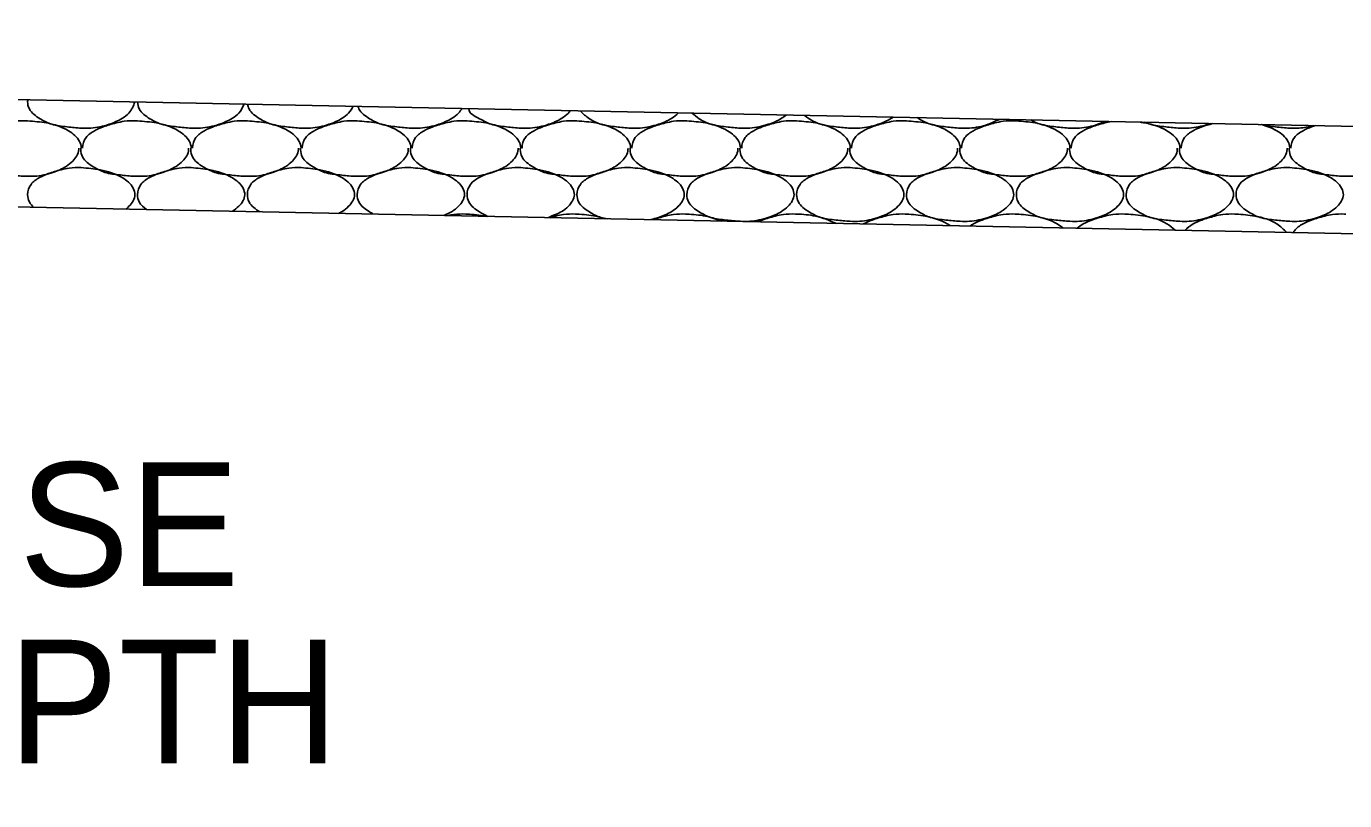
# Model space of a CAD drawing. Extents: x 1364961 to 1365294, y 367927 to 368034.
# Drawn here: x 1365049.08 to 1365055.22, y 367994.83 to 367998.44 of the extents above; entities that cross this region are included whole.
import ezdxf

# ---------------------------------------------------------------- set-up
doc = ezdxf.new("R2010")
doc.units = 0
doc.layers.add('Default', color=7, linetype='Continuous')

msp = doc.modelspace()

# ---------------------------------------------------------------- linework, layer by layer
at = {"layer": 'Default'}
for p, q in [((1365055.9752, 367997.9597), (1365031.9883, 367998.4397)), ((1365049.0782, 367997.9997), (1365049.0842, 367997.9997)), ((1365049.5902, 367997.9997), (1365049.5962, 367997.9997)), ((1365050.1022, 367997.9997), (1365050.1082, 367997.9997)), ((1365050.6142, 367997.9997), (1365050.6202, 367997.9997)), ((1365051.1262, 367997.9997), (1365051.1322, 367997.9997)), ((1365051.6382, 367997.9997), (1365051.6442, 367997.9997)), ((1365052.1502, 367997.9997), (1365052.1562, 367997.9997)), ((1365052.6622, 367997.9997), (1365052.6682, 367997.9997)), ((1365053.1742, 367997.9997), (1365053.1802, 367997.9997)), ((1365053.6862, 367997.9997), (1365053.6922, 367997.9997)), ((1365055.9752, 367997.4597), (1365031.9783, 367997.9397)), ((1365051.1262, 367997.5657), (1365051.1322, 367997.5657)), ((1365051.6382, 367997.5657), (1365051.6442, 367997.5657)), ((1365052.1502, 367997.5657), (1365052.1562, 367997.5657)), ((1365052.6622, 367997.5657), (1365052.6682, 367997.5657)), ((1365053.1742, 367997.5657), (1365053.1802, 367997.5657)), ((1365053.6862, 367997.5657), (1365053.6922, 367997.5657)), ((1365054.1982, 367997.5657), (1365054.2042, 367997.5657)), ((1365054.7102, 367997.5657), (1365054.7162, 367997.5657)), ((1365055.2222, 367997.5657), (1365055.2282, 367997.5657))]:
    msp.add_line(p, q, dxfattribs=at)
for points in [[(1365049.5842, 367998.0877), (1365049.5562, 367998.0357), (1365049.5262, 367998.0117), (1365049.4642, 367997.9837), (1365049.3782, 367997.9657), (1365049.3342, 367997.9657), (1365049.2682, 367997.9717), (1365049.1962, 367997.9837), (1365049.1422, 367998.0097), (1365049.0922, 367998.0557), (1365049.0842, 367998.0897), (1365049.0852, 367998.0977)], [(1365050.0932, 367998.0777), (1365050.0682, 367998.0357), (1365050.0382, 367998.0117), (1365049.9762, 367997.9837), (1365049.8902, 367997.9657), (1365049.8462, 367997.9657), (1365049.7802, 367997.9717), (1365049.7082, 367997.9837), (1365049.6542, 367998.0097), (1365049.6042, 367998.0557), (1365049.5962, 367998.0877)], [(1365050.6012, 367998.0677), (1365050.5802, 367998.0357), (1365050.5502, 367998.0117), (1365050.4882, 367997.9837), (1365050.4022, 367997.9657), (1365050.3582, 367997.9657), (1365050.2922, 367997.9717), (1365050.2202, 367997.9837), (1365050.1662, 367998.0097), (1365050.1162, 367998.0557), (1365050.1082, 367998.0767)], [(1365051.1082, 367998.0567), (1365051.0922, 367998.0357), (1365051.0622, 367998.0117), (1365051.0002, 367997.9837), (1365050.9142, 367997.9657), (1365050.8702, 367997.9657), (1365050.8042, 367997.9717), (1365050.7322, 367997.9837), (1365050.6782, 367998.0097), (1365050.6282, 367998.0557), (1365050.6232, 367998.0667)], [(1365051.6132, 367998.0467), (1365051.6042, 367998.0357), (1365051.5742, 367998.0117), (1365051.5122, 367997.9837), (1365051.4262, 367997.9657), (1365051.3822, 367997.9657), (1365051.3162, 367997.9717), (1365051.2442, 367997.9837), (1365051.1902, 367998.0097), (1365051.1402, 367998.0557), (1365051.1402, 367998.0567)], [(1365052.1172, 367998.0367), (1365052.1162, 367998.0357), (1365052.0862, 367998.0117), (1365052.0242, 367997.9837), (1365051.9382, 367997.9657), (1365051.8942, 367997.9657), (1365051.8282, 367997.9717), (1365051.7562, 367997.9837), (1365051.7022, 367998.0097), (1365051.6592, 367998.0457)], [(1365052.6192, 367998.0267), (1365052.5982, 367998.0117), (1365052.5362, 367997.9837), (1365052.4502, 367997.9657), (1365052.4062, 367997.9657), (1365052.3402, 367997.9717), (1365052.2682, 367997.9837), (1365052.2142, 367998.0097), (1365052.1802, 367998.0357)], [(1365053.1182, 367998.0167), (1365053.1102, 367998.0117), (1365053.0482, 367997.9837), (1365052.9622, 367997.9657), (1365052.9182, 367997.9657), (1365052.8522, 367997.9717), (1365052.7802, 367997.9837), (1365052.7262, 367998.0097), (1365052.7042, 367998.0247)], [(1365048.8282, 367997.8717), (1365048.8282, 367997.8737), (1365048.8442, 367997.9217), (1365048.8842, 367997.9537), (1365048.9242, 367997.9717), (1365048.9842, 367997.9897), (1365049.0222, 367997.9977), (1365049.0782, 367997.9997)], [(1365049.0842, 367997.9997), (1365049.1722, 367997.9897), (1365049.2742, 367997.9537), (1365049.3262, 367997.9037), (1365049.3342, 367997.8737), (1365049.3342, 367997.8717)], [(1365049.3402, 367997.8717), (1365049.3402, 367997.8737), (1365049.3562, 367997.9217), (1365049.3962, 367997.9537), (1365049.4362, 367997.9717), (1365049.4962, 367997.9897), (1365049.5342, 367997.9977), (1365049.5902, 367997.9997)], [(1365049.5962, 367997.9997), (1365049.6842, 367997.9897), (1365049.7862, 367997.9537), (1365049.8382, 367997.9037), (1365049.8462, 367997.8737), (1365049.8462, 367997.8717)], [(1365049.8522, 367997.8717), (1365049.8522, 367997.8737), (1365049.8682, 367997.9217), (1365049.9082, 367997.9537), (1365049.9482, 367997.9717), (1365050.0082, 367997.9897), (1365050.0462, 367997.9977), (1365050.1022, 367997.9997)], [(1365050.1082, 367997.9997), (1365050.1962, 367997.9897), (1365050.2982, 367997.9537), (1365050.3502, 367997.9037), (1365050.3582, 367997.8737), (1365050.3582, 367997.8717)], [(1365050.3642, 367997.8717), (1365050.3642, 367997.8737), (1365050.3802, 367997.9217), (1365050.4202, 367997.9537), (1365050.4602, 367997.9717), (1365050.5202, 367997.9897), (1365050.5582, 367997.9977), (1365050.6142, 367997.9997)], [(1365050.6202, 367997.9997), (1365050.7082, 367997.9897), (1365050.8102, 367997.9537), (1365050.8622, 367997.9037), (1365050.8702, 367997.8737), (1365050.8702, 367997.8717)], [(1365050.8762, 367997.8717), (1365050.8762, 367997.8737), (1365050.8922, 367997.9217), (1365050.9322, 367997.9537), (1365050.9722, 367997.9717), (1365051.0322, 367997.9897), (1365051.0702, 367997.9977), (1365051.1262, 367997.9997)], [(1365051.1322, 367997.9997), (1365051.2202, 367997.9897), (1365051.3222, 367997.9537), (1365051.3742, 367997.9037), (1365051.3822, 367997.8737), (1365051.3822, 367997.8717)], [(1365051.3882, 367997.8717), (1365051.3882, 367997.8737), (1365051.4042, 367997.9217), (1365051.4442, 367997.9537), (1365051.4842, 367997.9717), (1365051.5442, 367997.9897), (1365051.5822, 367997.9977), (1365051.6382, 367997.9997)], [(1365051.6442, 367997.9997), (1365051.7322, 367997.9897), (1365051.8342, 367997.9537), (1365051.8862, 367997.9037), (1365051.8942, 367997.8737), (1365051.8942, 367997.8717)], [(1365051.9002, 367997.8717), (1365051.9002, 367997.8737), (1365051.9162, 367997.9217), (1365051.9562, 367997.9537), (1365051.9962, 367997.9717), (1365052.0562, 367997.9897), (1365052.0942, 367997.9977), (1365052.1502, 367997.9997)], [(1365052.1562, 367997.9997), (1365052.2442, 367997.9897), (1365052.3462, 367997.9537), (1365052.3982, 367997.9037), (1365052.4062, 367997.8737), (1365052.4062, 367997.8717)], [(1365052.4122, 367997.8717), (1365052.4122, 367997.8737), (1365052.4282, 367997.9217), (1365052.4682, 367997.9537), (1365052.5082, 367997.9717), (1365052.5682, 367997.9897), (1365052.6062, 367997.9977), (1365052.6622, 367997.9997)], [(1365052.6682, 367997.9997), (1365052.7562, 367997.9897), (1365052.8582, 367997.9537), (1365052.9102, 367997.9037), (1365052.9182, 367997.8737), (1365052.9182, 367997.8717)], [(1365052.9242, 367997.8717), (1365052.9242, 367997.8737), (1365052.9402, 367997.9217), (1365052.9802, 367997.9537), (1365053.0202, 367997.9717), (1365053.0802, 367997.9897), (1365053.1182, 367997.9977), (1365053.1742, 367997.9997)], [(1365053.1802, 367997.9997), (1365053.2682, 367997.9897), (1365053.3702, 367997.9537), (1365053.4222, 367997.9037), (1365053.4302, 367997.8737), (1365053.4302, 367997.8717)], [(1365053.6132, 367998.0067), (1365053.5602, 367997.9837), (1365053.4742, 367997.9657), (1365053.4302, 367997.9657), (1365053.3642, 367997.9717), (1365053.2922, 367997.9837), (1365053.2382, 367998.0097), (1365053.2302, 367998.0147)], [(1365053.4362, 367997.8717), (1365053.4362, 367997.8737), (1365053.4522, 367997.9217), (1365053.4922, 367997.9537), (1365053.5322, 367997.9717), (1365053.5922, 367997.9897), (1365053.6302, 367997.9977), (1365053.6862, 367997.9997)], [(1365053.6922, 367997.9997), (1365053.7802, 367997.9897), (1365053.8822, 367997.9537), (1365053.9342, 367997.9037), (1365053.9422, 367997.8737), (1365053.9422, 367997.8717)], [(1365054.1062, 367997.9967), (1365054.0722, 367997.9837), (1365053.9862, 367997.9657), (1365053.9422, 367997.9657), (1365053.8762, 367997.9717), (1365053.8042, 367997.9837), (1365053.7592, 367998.0037)], [(1365053.9482, 367997.8717), (1365053.9482, 367997.8737), (1365053.9642, 367997.9217), (1365054.0042, 367997.9537), (1365054.0442, 367997.9717), (1365054.1042, 367997.9897), (1365054.1352, 367997.9967)], [(1365054.2702, 367997.9937), (1365054.2922, 367997.9897), (1365054.3942, 367997.9537), (1365054.4462, 367997.9037), (1365054.4542, 367997.8737), (1365054.4542, 367997.8717)], [(1365054.5952, 367997.9877), (1365054.5842, 367997.9837), (1365054.4982, 367997.9657), (1365054.4542, 367997.9657), (1365054.3882, 367997.9717), (1365054.3162, 367997.9837), (1365054.2902, 367997.9937)], [(1365054.4602, 367997.8717), (1365054.4602, 367997.8737), (1365054.4762, 367997.9217), (1365054.5162, 367997.9537), (1365054.5562, 367997.9717), (1365054.6062, 367997.9867)], [(1365055.0762, 367997.9777), (1365055.0102, 367997.9657), (1365054.9662, 367997.9657), (1365054.9002, 367997.9717), (1365054.8332, 367997.9827)], [(1365054.8342, 367997.9827), (1365054.9062, 367997.9537), (1365054.9582, 367997.9037), (1365054.9662, 367997.8737), (1365054.9662, 367997.8717)], [(1365054.9722, 367997.8717), (1365054.9722, 367997.8737), (1365054.9882, 367997.9217), (1365055.0282, 367997.9537), (1365055.0682, 367997.9717), (1365055.0862, 367997.9777)], [(1365049.0782, 367997.7417), (1365049.0702, 367997.7417), (1365049.0042, 367997.7477), (1365048.9322, 367997.7597), (1365048.8782, 367997.7857), (1365048.8282, 367997.8317), (1365048.8202, 367997.8657), (1365048.8202, 367997.8717)], [(1365049.3222, 367997.8717), (1365049.3222, 367997.8657), (1365049.2942, 367997.8117), (1365049.2642, 367997.7877), (1365049.2022, 367997.7597), (1365049.1162, 367997.7417), (1365049.0782, 367997.7417)], [(1365049.5902, 367997.7417), (1365049.5822, 367997.7417), (1365049.5162, 367997.7477), (1365049.4442, 367997.7597), (1365049.3902, 367997.7857), (1365049.3402, 367997.8317), (1365049.3322, 367997.8657), (1365049.3322, 367997.8717)], [(1365049.8342, 367997.8717), (1365049.8342, 367997.8657), (1365049.8062, 367997.8117), (1365049.7762, 367997.7877), (1365049.7142, 367997.7597), (1365049.6282, 367997.7417), (1365049.5902, 367997.7417)], [(1365050.1022, 367997.7417), (1365050.0942, 367997.7417), (1365050.0282, 367997.7477), (1365049.9562, 367997.7597), (1365049.9022, 367997.7857), (1365049.8522, 367997.8317), (1365049.8442, 367997.8657), (1365049.8442, 367997.8717)], [(1365050.3462, 367997.8717), (1365050.3462, 367997.8657), (1365050.3182, 367997.8117), (1365050.2882, 367997.7877), (1365050.2262, 367997.7597), (1365050.1402, 367997.7417), (1365050.1022, 367997.7417)], [(1365050.6142, 367997.7417), (1365050.6062, 367997.7417), (1365050.5402, 367997.7477), (1365050.4682, 367997.7597), (1365050.4142, 367997.7857), (1365050.3642, 367997.8317), (1365050.3562, 367997.8657), (1365050.3562, 367997.8717)], [(1365050.8582, 367997.8717), (1365050.8582, 367997.8657), (1365050.8302, 367997.8117), (1365050.8002, 367997.7877), (1365050.7382, 367997.7597), (1365050.6522, 367997.7417), (1365050.6142, 367997.7417)], [(1365051.1262, 367997.7417), (1365051.1182, 367997.7417), (1365051.0522, 367997.7477), (1365050.9802, 367997.7597), (1365050.9262, 367997.7857), (1365050.8762, 367997.8317), (1365050.8682, 367997.8657), (1365050.8682, 367997.8717)], [(1365051.3702, 367997.8717), (1365051.3702, 367997.8657), (1365051.3422, 367997.8117), (1365051.3122, 367997.7877), (1365051.2502, 367997.7597), (1365051.1642, 367997.7417), (1365051.1262, 367997.7417)], [(1365051.6382, 367997.7417), (1365051.6302, 367997.7417), (1365051.5642, 367997.7477), (1365051.4922, 367997.7597), (1365051.4382, 367997.7857), (1365051.3882, 367997.8317), (1365051.3802, 367997.8657), (1365051.3802, 367997.8717)], [(1365051.8822, 367997.8717), (1365051.8822, 367997.8657), (1365051.8542, 367997.8117), (1365051.8242, 367997.7877), (1365051.7622, 367997.7597), (1365051.6762, 367997.7417), (1365051.6382, 367997.7417)], [(1365052.1502, 367997.7417), (1365052.1422, 367997.7417), (1365052.0762, 367997.7477), (1365052.0042, 367997.7597), (1365051.9502, 367997.7857), (1365051.9002, 367997.8317), (1365051.8922, 367997.8657), (1365051.8922, 367997.8717)], [(1365052.3942, 367997.8717), (1365052.3942, 367997.8657), (1365052.3662, 367997.8117), (1365052.3362, 367997.7877), (1365052.2742, 367997.7597), (1365052.1882, 367997.7417), (1365052.1502, 367997.7417)], [(1365052.6622, 367997.7417), (1365052.6542, 367997.7417), (1365052.5882, 367997.7477), (1365052.5162, 367997.7597), (1365052.4622, 367997.7857), (1365052.4122, 367997.8317), (1365052.4042, 367997.8657), (1365052.4042, 367997.8717)], [(1365052.9062, 367997.8717), (1365052.9062, 367997.8657), (1365052.8782, 367997.8117), (1365052.8482, 367997.7877), (1365052.7862, 367997.7597), (1365052.7002, 367997.7417), (1365052.6622, 367997.7417)], [(1365053.1742, 367997.7417), (1365053.1662, 367997.7417), (1365053.1002, 367997.7477), (1365053.0282, 367997.7597), (1365052.9742, 367997.7857), (1365052.9242, 367997.8317), (1365052.9162, 367997.8657), (1365052.9162, 367997.8717)], [(1365053.4182, 367997.8717), (1365053.4182, 367997.8657), (1365053.3902, 367997.8117), (1365053.3602, 367997.7877), (1365053.2982, 367997.7597), (1365053.2122, 367997.7417), (1365053.1742, 367997.7417)], [(1365053.6862, 367997.7417), (1365053.6782, 367997.7417), (1365053.6122, 367997.7477), (1365053.5402, 367997.7597), (1365053.4862, 367997.7857), (1365053.4362, 367997.8317), (1365053.4282, 367997.8657), (1365053.4282, 367997.8717)], [(1365053.9302, 367997.8717), (1365053.9302, 367997.8657), (1365053.9022, 367997.8117), (1365053.8722, 367997.7877), (1365053.8102, 367997.7597), (1365053.7242, 367997.7417), (1365053.6862, 367997.7417)], [(1365054.1982, 367997.7417), (1365054.1902, 367997.7417), (1365054.1242, 367997.7477), (1365054.0522, 367997.7597), (1365053.9982, 367997.7857), (1365053.9482, 367997.8317), (1365053.9402, 367997.8657), (1365053.9402, 367997.8717)], [(1365054.4422, 367997.8717), (1365054.4422, 367997.8657), (1365054.4142, 367997.8117), (1365054.3842, 367997.7877), (1365054.3222, 367997.7597), (1365054.2362, 367997.7417), (1365054.1982, 367997.7417)], [(1365054.7102, 367997.7417), (1365054.7022, 367997.7417), (1365054.6362, 367997.7477), (1365054.5642, 367997.7597), (1365054.5102, 367997.7857), (1365054.4602, 367997.8317), (1365054.4522, 367997.8657), (1365054.4522, 367997.8717)], [(1365054.9542, 367997.8717), (1365054.9542, 367997.8657), (1365054.9262, 367997.8117), (1365054.8962, 367997.7877), (1365054.8342, 367997.7597), (1365054.7482, 367997.7417), (1365054.7102, 367997.7417)], [(1365055.2222, 367997.7417), (1365055.2142, 367997.7417), (1365055.1482, 367997.7477), (1365055.0762, 367997.7597), (1365055.0222, 367997.7857), (1365054.9722, 367997.8317), (1365054.9642, 367997.8657), (1365054.9642, 367997.8717)], [(1365055.4662, 367997.8717), (1365055.4662, 367997.8657), (1365055.4382, 367997.8117), (1365055.4082, 367997.7877), (1365055.3462, 367997.7597), (1365055.2602, 367997.7417), (1365055.2222, 367997.7417)], [(1365049.1132, 367997.5967), (1365049.0922, 367997.6217), (1365049.0842, 367997.6557), (1365049.1002, 367997.7037), (1365049.1402, 367997.7357), (1365049.1802, 367997.7537), (1365049.2402, 367997.7717), (1365049.2782, 367997.7797), (1365049.3342, 367997.7817)], [(1365049.3342, 367997.7817), (1365049.4222, 367997.7717), (1365049.5242, 367997.7357), (1365049.5762, 367997.6857), (1365049.5842, 367997.6557), (1365049.5562, 367997.6017), (1365049.5422, 367997.5887)], [(1365049.6382, 367997.5867), (1365049.6042, 367997.6217), (1365049.5962, 367997.6557), (1365049.6122, 367997.7037), (1365049.6522, 367997.7357), (1365049.6922, 367997.7537), (1365049.7522, 367997.7717), (1365049.7902, 367997.7797), (1365049.8462, 367997.7817)], [(1365049.8462, 367997.7817), (1365049.9342, 367997.7717), (1365050.0362, 367997.7357), (1365050.0882, 367997.6857), (1365050.0962, 367997.6557), (1365050.0682, 367997.6017), (1365050.0392, 367997.5787)], [(1365050.1662, 367997.5757), (1365050.1162, 367997.6217), (1365050.1082, 367997.6557), (1365050.1242, 367997.7037), (1365050.1642, 367997.7357), (1365050.2042, 367997.7537), (1365050.2642, 367997.7717), (1365050.3022, 367997.7797), (1365050.3582, 367997.7817)], [(1365050.3582, 367997.7817), (1365050.4462, 367997.7717), (1365050.5482, 367997.7357), (1365050.6002, 367997.6857), (1365050.6082, 367997.6557), (1365050.5802, 367997.6017), (1365050.5502, 367997.5777), (1365050.5332, 367997.5687)], [(1365050.6952, 367997.5657), (1365050.6782, 367997.5757), (1365050.6282, 367997.6217), (1365050.6202, 367997.6557), (1365050.6362, 367997.7037), (1365050.6762, 367997.7357), (1365050.7162, 367997.7537), (1365050.7762, 367997.7717), (1365050.8142, 367997.7797), (1365050.8702, 367997.7817)], [(1365050.8702, 367997.7817), (1365050.9582, 367997.7717), (1365051.0602, 367997.7357), (1365051.1122, 367997.6857), (1365051.1202, 367997.6557), (1365051.0922, 367997.6017), (1365051.0622, 367997.5777), (1365051.0242, 367997.5587)], [(1365051.2282, 367997.5547), (1365051.1902, 367997.5757), (1365051.1402, 367997.6217), (1365051.1322, 367997.6557), (1365051.1482, 367997.7037), (1365051.1882, 367997.7357), (1365051.2282, 367997.7537), (1365051.2882, 367997.7717), (1365051.3262, 367997.7797), (1365051.3822, 367997.7817)], [(1365051.3822, 367997.7817), (1365051.4702, 367997.7717), (1365051.5722, 367997.7357), (1365051.6242, 367997.6857), (1365051.6322, 367997.6557), (1365051.6042, 367997.6017), (1365051.5742, 367997.5777), (1365051.5122, 367997.5497), (1365051.5102, 367997.5487)], [(1365051.7872, 367997.5437), (1365051.7562, 367997.5497), (1365051.7022, 367997.5757), (1365051.6522, 367997.6217), (1365051.6442, 367997.6557), (1365051.6602, 367997.7037), (1365051.7002, 367997.7357), (1365051.7402, 367997.7537), (1365051.8002, 367997.7717), (1365051.8382, 367997.7797), (1365051.8942, 367997.7817)], [(1365051.8942, 367997.7817), (1365051.9822, 367997.7717), (1365052.0842, 367997.7357), (1365052.1362, 367997.6857), (1365052.1442, 367997.6557), (1365052.1162, 367997.6017), (1365052.0862, 367997.5777), (1365052.0242, 367997.5497), (1365051.9882, 367997.5397)], [(1365052.4062, 367997.7817), (1365052.4942, 367997.7717), (1365052.5962, 367997.7357), (1365052.6482, 367997.6857), (1365052.6562, 367997.6557), (1365052.6282, 367997.6017), (1365052.5982, 367997.5777), (1365052.5362, 367997.5497), (1365052.4502, 367997.5317), (1365052.4062, 367997.5317), (1365052.3402, 367997.5377), (1365052.2682, 367997.5497), (1365052.2142, 367997.5757), (1365052.1642, 367997.6217), (1365052.1562, 367997.6557), (1365052.1722, 367997.7037), (1365052.2122, 367997.7357), (1365052.2522, 367997.7537), (1365052.3122, 367997.7717), (1365052.3502, 367997.7797), (1365052.4062, 367997.7817)], [(1365052.9182, 367997.7817), (1365053.0062, 367997.7717), (1365053.1082, 367997.7357), (1365053.1602, 367997.6857), (1365053.1682, 367997.6557), (1365053.1402, 367997.6017), (1365053.1102, 367997.5777), (1365053.0482, 367997.5497), (1365052.9622, 367997.5317), (1365052.9182, 367997.5317), (1365052.8522, 367997.5377), (1365052.7802, 367997.5497), (1365052.7262, 367997.5757), (1365052.6762, 367997.6217), (1365052.6682, 367997.6557), (1365052.6842, 367997.7037), (1365052.7242, 367997.7357), (1365052.7642, 367997.7537), (1365052.8242, 367997.7717), (1365052.8622, 367997.7797), (1365052.9182, 367997.7817)], [(1365053.4302, 367997.7817), (1365053.5182, 367997.7717), (1365053.6202, 367997.7357), (1365053.6722, 367997.6857), (1365053.6802, 367997.6557), (1365053.6522, 367997.6017), (1365053.6222, 367997.5777), (1365053.5602, 367997.5497), (1365053.4742, 367997.5317), (1365053.4302, 367997.5317), (1365053.3642, 367997.5377), (1365053.2922, 367997.5497), (1365053.2382, 367997.5757), (1365053.1882, 367997.6217), (1365053.1802, 367997.6557), (1365053.1962, 367997.7037), (1365053.2362, 367997.7357), (1365053.2762, 367997.7537), (1365053.3362, 367997.7717), (1365053.3742, 367997.7797), (1365053.4302, 367997.7817)], [(1365053.9422, 367997.7817), (1365054.0302, 367997.7717), (1365054.1322, 367997.7357), (1365054.1842, 367997.6857), (1365054.1922, 367997.6557), (1365054.1642, 367997.6017), (1365054.1342, 367997.5777), (1365054.0722, 367997.5497), (1365053.9862, 367997.5317), (1365053.9422, 367997.5317), (1365053.8762, 367997.5377), (1365053.8042, 367997.5497), (1365053.7502, 367997.5757), (1365053.7002, 367997.6217), (1365053.6922, 367997.6557), (1365053.7082, 367997.7037), (1365053.7482, 367997.7357), (1365053.7882, 367997.7537), (1365053.8482, 367997.7717), (1365053.8862, 367997.7797), (1365053.9422, 367997.7817)], [(1365054.4542, 367997.7817), (1365054.5422, 367997.7717), (1365054.6442, 367997.7357), (1365054.6962, 367997.6857), (1365054.7042, 367997.6557), (1365054.6762, 367997.6017), (1365054.6462, 367997.5777), (1365054.5842, 367997.5497), (1365054.4982, 367997.5317), (1365054.4542, 367997.5317), (1365054.3882, 367997.5377), (1365054.3162, 367997.5497), (1365054.2622, 367997.5757), (1365054.2122, 367997.6217), (1365054.2042, 367997.6557), (1365054.2202, 367997.7037), (1365054.2602, 367997.7357), (1365054.3002, 367997.7537), (1365054.3602, 367997.7717), (1365054.3982, 367997.7797), (1365054.4542, 367997.7817)], [(1365054.9662, 367997.7817), (1365055.0542, 367997.7717), (1365055.1562, 367997.7357), (1365055.2082, 367997.6857), (1365055.2162, 367997.6557), (1365055.1882, 367997.6017), (1365055.1582, 367997.5777), (1365055.0962, 367997.5497), (1365055.0102, 367997.5317), (1365054.9662, 367997.5317), (1365054.9002, 367997.5377), (1365054.8282, 367997.5497), (1365054.7742, 367997.5757), (1365054.7242, 367997.6217), (1365054.7162, 367997.6557), (1365054.7322, 367997.7037), (1365054.7722, 367997.7357), (1365054.8122, 367997.7537), (1365054.8722, 367997.7717), (1365054.9102, 367997.7797), (1365054.9662, 367997.7817)], [(1365051.0432, 367997.5587), (1365051.0702, 367997.5637), (1365051.1262, 367997.5657)], [(1365051.1322, 367997.5657), (1365051.2202, 367997.5557), (1365051.2252, 367997.5547)], [(1365051.5192, 367997.5487), (1365051.5442, 367997.5557), (1365051.5822, 367997.5637), (1365051.6382, 367997.5657)], [(1365051.6442, 367997.5657), (1365051.7322, 367997.5557), (1365051.7782, 367997.5437)], [(1365052.0002, 367997.5397), (1365052.0562, 367997.5557), (1365052.0942, 367997.5637), (1365052.1502, 367997.5657)], [(1365052.1562, 367997.5657), (1365052.2442, 367997.5557), (1365052.3192, 367997.5327)], [(1365052.4882, 367997.5297), (1365052.5082, 367997.5377), (1365052.5682, 367997.5557), (1365052.6062, 367997.5637), (1365052.6622, 367997.5657)], [(1365052.6682, 367997.5657), (1365052.7562, 367997.5557), (1365052.8532, 367997.5217)], [(1365052.9802, 367997.5197), (1365053.0202, 367997.5377), (1365053.0802, 367997.5557), (1365053.1182, 367997.5637), (1365053.1742, 367997.5657)], [(1365053.1802, 367997.5657), (1365053.2682, 367997.5557), (1365053.3702, 367997.5197), (1365053.3842, 367997.5117)], [(1365053.4752, 367997.5097), (1365053.4922, 367997.5197), (1365053.5322, 367997.5377), (1365053.5922, 367997.5557), (1365053.6302, 367997.5637), (1365053.6862, 367997.5657)], [(1365053.6922, 367997.5657), (1365053.7802, 367997.5557), (1365053.8822, 367997.5197), (1365053.9092, 367997.5007)], [(1365053.9752, 367997.4997), (1365054.0042, 367997.5197), (1365054.0442, 367997.5377), (1365054.1042, 367997.5557), (1365054.1422, 367997.5637), (1365054.1982, 367997.5657)], [(1365054.2042, 367997.5657), (1365054.2922, 367997.5557), (1365054.3942, 367997.5197), (1365054.4322, 367997.4907)], [(1365054.4772, 367997.4897), (1365054.5162, 367997.5197), (1365054.5562, 367997.5377), (1365054.6162, 367997.5557), (1365054.6542, 367997.5637), (1365054.7102, 367997.5657)], [(1365054.7162, 367997.5657), (1365054.8042, 367997.5557), (1365054.9062, 367997.5197), (1365054.9522, 367997.4797)], [(1365054.9832, 367997.4797), (1365054.9882, 367997.4877), (1365055.0282, 367997.5197), (1365055.0682, 367997.5377), (1365055.1282, 367997.5557), (1365055.1662, 367997.5637), (1365055.2222, 367997.5657)]]:
    msp.add_spline(points, degree=3, dxfattribs=at)

# ---------------------------------------------------------------- texts
for s, p in [('AGGREGATE BASE COURSE', (1365039.4142, 367995.8326)), ('(CLASS 7)- 6" COMP\'D. DEPTH', (1365039.4142, 367995.0066))]:
    msp.add_text(s, height=0.576, dxfattribs=at).set_placement(p)

doc.saveas('drawing.dxf')
